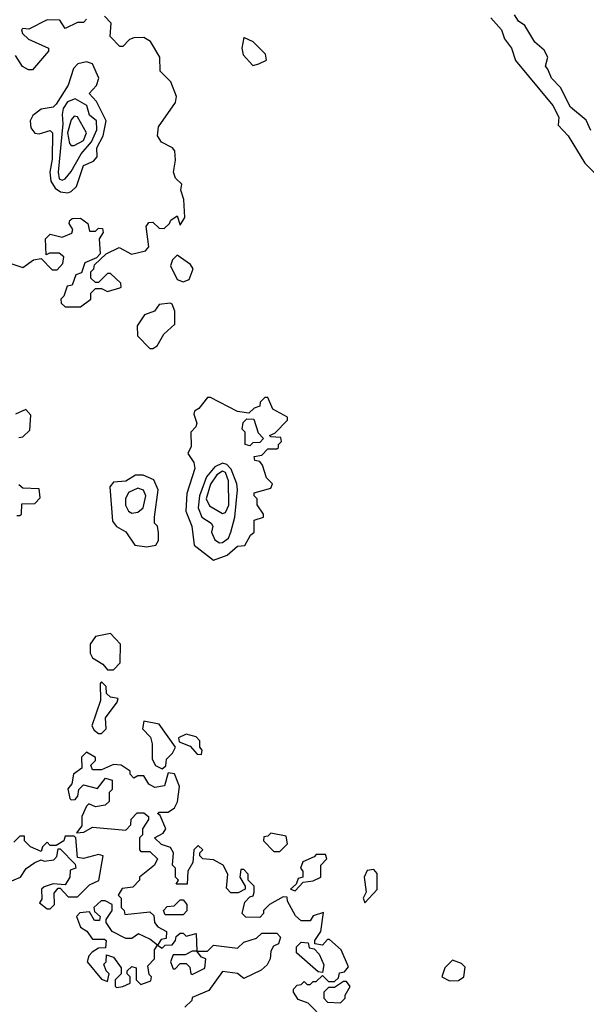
# Model space of a CAD drawing. Extents: x 2889633 to 3052318, y 540750 to 918690.
# Tile 495 of 656: x 3013984 to 3015858, y 778885 to 782139. Entities that reach past the tile are written whole.
import ezdxf

# ---------------------------------------------------------------- set-up
doc = ezdxf.new("R2010")
doc.units = 0

msp = doc.modelspace()

# ---------------------------------------------------------------- linework, layer by layer
at = {"layer": '0CON02XD'}
for points in [[(3013955, 781332.5), (3013995, 781320), (3014030, 781345), (3014055, 781350), (3014091.7, 781311.7), (3014108.3, 781311.7), (3014126.7, 781333.3), (3014130, 781355), (3014115, 781367.5), (3014082.5, 781367.5), (3014071.7, 781361.7), (3014070, 781415), (3014085, 781430), (3014125, 781420), (3014157, 781433), (3014160, 781445), (3014147.5, 781465), (3014150, 781475), (3014158.3, 781481.7), (3014185, 781482.5), (3014210, 781465), (3014215, 781440), (3014235, 781440), (3014245, 781450), (3014258.3, 781448.3), (3014260, 781435), (3014247.5, 781415), (3014250, 781365), (3014238.3, 781351.7), (3014200, 781335), (3014188.3, 781301.7), (3014170, 781295), (3014158.3, 781261.7), (3014141.7, 781258.3), (3014130, 781225), (3014120, 781215), (3014121.7, 781201.7), (3014135, 781190), (3014185, 781190), (3014220, 781215), (3014220, 781235), (3014235, 781250), (3014255, 781250), (3014275, 781240), (3014315, 781252.5), (3014320, 781255), (3014318.3, 781268.3), (3014285, 781300), (3014275, 781300), (3014245, 781270), (3014235, 781270), (3014220, 781285), (3014220, 781305), (3014230, 781315), (3014231.7, 781328.3), (3014270, 781365), (3014313.6, 781386.4), (3014353.9, 781363.9), (3014400, 781375), (3014411.7, 781388.3), (3014402.5, 781455), (3014411.7, 781468.3), (3014425, 781470), (3014445, 781450), (3014461.7, 781448.3), (3014480, 781465), (3014483.6, 781476.4), (3014505, 781490), (3014515, 781460), (3014530, 781485), (3014527.5, 781545), (3014517.5, 781575), (3014520, 781595), (3014500, 781615), (3014492.5, 781635), (3014500, 781675), (3014497.5, 781705), (3014490, 781715), (3014453.6, 781733.6), (3014440, 781755), (3014443.3, 781785), (3014500, 781865), (3014502.5, 781885), (3014483.6, 781933.6), (3014448.3, 781968.3), (3014447.5, 782015), (3014416.4, 782066.4), (3014395, 782080), (3014361.7, 782078.3), (3014347, 782073), (3014325, 782050), (3014315, 782050), (3014283, 782083), (3014287, 782127), (3014265, 782150)], [(3014205, 782140), (3014195, 782130), (3014175, 782130), (3014135, 782110), (3014117, 782137), (3014075, 782138.8), (3014015, 782107.5), (3013995, 782110), (3013990, 782105), (3013993.6, 782093.6), (3014013.9, 782073.9), (3014080, 782045), (3014080, 782035), (3014027, 781973), (3014013, 781973), (3013993.6, 781983.6), (3013970, 782020)], [(3015542.5, 782145), (3015577.5, 782105), (3015587.5, 782075), (3015610, 782045), (3015623.9, 782003.9), (3015747.5, 781855), (3015767, 781817), (3015765, 781790), (3015797.5, 781755), (3015853.3, 781665), (3015883.6, 781633.6)], [(3015873, 781773), (3015857, 781807), (3015805, 781850), (3015772.5, 781915), (3015742.5, 781945), (3015730, 781975), (3015722.5, 781985), (3015730, 782015), (3015718.3, 782038.3), (3015687.5, 782065), (3015655, 782120), (3015633.6, 782133.6), (3015620, 782155)], [(3014755, 781987.5), (3014775, 781992.5), (3014800, 782005), (3014797.5, 782025), (3014755.8, 782065.8), (3014725, 782080), (3014719.2, 782045), (3014723.1, 782023.1), (3014755, 781987.5)], [(3014144, 781566), (3014155, 781571.2), (3014172.7, 781587.3), (3014195, 781656.7), (3014228.3, 781671.7), (3014240, 781685), (3014239.2, 781715), (3014260.8, 781755), (3014270.8, 781805), (3014238.8, 781868.8), (3014213.8, 781895), (3014238.8, 781921.2), (3014246.2, 781945), (3014225, 781993.3), (3014205, 782000), (3014177.1, 781992.9), (3014162.1, 781977.9), (3014145, 781922.5), (3014105, 781860), (3014095, 781850), (3014055, 781843.3), (3014028.3, 781821.7), (3014018.8, 781805), (3014021.2, 781781.2), (3014034.1, 781764.1), (3014048.3, 781761.7), (3014085, 781772.5), (3014092.5, 781765), (3014092.3, 781677.7), (3014084, 781635), (3014087.1, 781605), (3014102.2, 781582.2), (3014119.7, 781569.7), (3014144, 781566)], [(3014125, 781608.8), (3014135, 781613.3), (3014155, 781636.7), (3014187.5, 781695), (3014221.4, 781735), (3014239.4, 781775), (3014238, 781805), (3014215, 781823.3), (3014206, 781855), (3014167.7, 781877.7), (3014142.6, 781867.4), (3014128.6, 781845), (3014124.3, 781825), (3014126.7, 781795), (3014111.4, 781635), (3014115, 781613.3), (3014125, 781608.8)], [(3014155, 781722.5), (3014165, 781723.3), (3014195, 781740), (3014205.8, 781765), (3014175, 781817.5), (3014165, 781820), (3014155, 781807.5), (3014142.2, 781765), (3014149.3, 781729.3), (3014155, 781722.5)], [(3014525, 781272.5), (3014545, 781280), (3014557.5, 781315), (3014549.3, 781329.3), (3014505, 781360), (3014490, 781345), (3014482.5, 781325), (3014505, 781280), (3014525, 781272.5)], [(3014425, 781052.5), (3014439.3, 781060.7), (3014460.7, 781099.3), (3014497, 781133), (3014497.5, 781175), (3014488.3, 781198.3), (3014481.7, 781201.7), (3014445, 781197.5), (3014430, 781175), (3014397, 781163), (3014373, 781127), (3014373.8, 781093.8), (3014415, 781052.5), (3014425, 781052.5)], [(3014625, 780352.5), (3014670.7, 780369.3), (3014705, 780398.8), (3014728.8, 780401.2), (3014747.5, 780435), (3014760, 780445), (3014760, 780485), (3014790, 780495), (3014790, 780505), (3014770, 780535), (3014770, 780555), (3014760, 780565), (3014760, 780575), (3014815, 780590), (3014820, 780605), (3014800, 780625), (3014787, 780667), (3014778.3, 780678.3), (3014761.7, 780681.7), (3014760, 780695), (3014785, 780700), (3014805, 780720), (3014835, 780720), (3014840, 780725), (3014840, 780735), (3014850, 780745), (3014848.3, 780758.3), (3014815, 780760), (3014810, 780765), (3014828.3, 780771.7), (3014870, 780815), (3014870, 780825), (3014821.7, 780851.7), (3014805, 780890), (3014795, 780890), (3014780, 780875), (3014778.3, 780861.7), (3014760, 780855), (3014741.7, 780838.3), (3014705, 780843.3), (3014615, 780890), (3014605, 780890), (3014576.4, 780853.6), (3014562.5, 780845), (3014560, 780835), (3014570, 780805), (3014567, 780793), (3014550, 780775), (3014551.7, 780728.3), (3014540, 780705), (3014560, 780675), (3014563.3, 780655), (3014537, 780573), (3014533.9, 780513.9), (3014553.3, 780465), (3014561.7, 780401.7), (3014625, 780352.5)], [(3013981.7, 780758.3), (3013995, 780760), (3014017.5, 780782.5), (3014021.7, 780831.7), (3014005, 780850), (3013970, 780835)], [(3014745, 780730), (3014730, 780735), (3014730, 780775), (3014720, 780785), (3014723, 780807), (3014735, 780820), (3014758.3, 780818.3), (3014773, 780773), (3014790, 780755), (3014778.3, 780741.7), (3014755, 780740), (3014745, 780730)], [(3014645, 780410), (3014655, 780411.2), (3014674.3, 780425.7), (3014682.5, 780445), (3014695.7, 780495), (3014704.2, 780585), (3014702.5, 780605), (3014683.6, 780653.6), (3014669.1, 780669.1), (3014655, 780672.9), (3014629.4, 780660.6), (3014602.5, 780627.5), (3014578.6, 780565), (3014574.2, 780525), (3014586.2, 780495), (3014617.5, 780475), (3014622.5, 780465), (3014618.8, 780445), (3014629.7, 780419.7), (3014645, 780410)], [(3014655, 780506.7), (3014665, 780510), (3014675.5, 780534.5), (3014674.4, 780615), (3014665, 780642), (3014655, 780646.9), (3014635.8, 780635), (3014615, 780604), (3014601.1, 780555), (3014611.9, 780531.9), (3014655, 780506.7)], [(3014405, 780396.7), (3014435, 780402.5), (3014443, 780417), (3014443, 780443), (3014440, 780465), (3014430, 780475), (3014430, 780495), (3014442.5, 780585), (3014428.3, 780618.3), (3014393, 780633), (3014367, 780633), (3014335, 780613.8), (3014295, 780610), (3014282.5, 780595), (3014291.7, 780481.7), (3014305, 780463.3), (3014335.7, 780445.7), (3014365, 780402.5), (3014405, 780396.7)], [(3013975, 780500), (3013985, 780500), (3013990, 780505), (3013991.7, 780538.3), (3014035, 780540), (3014051.7, 780558.3), (3014048.3, 780588.3), (3013995, 780590), (3013981.7, 780601.7)], [(3014355, 780508), (3014375, 780510.8), (3014392.5, 780525), (3014401.4, 780565), (3014393.3, 780583.3), (3014375, 780590.8), (3014343.6, 780576.4), (3014334.2, 780555), (3014334.4, 780534.4), (3014344.1, 780514.1), (3014355, 780508)], [(3014295, 779990), (3014317, 780013), (3014317.5, 780075), (3014285, 780110), (3014235, 780100), (3014217.5, 780075), (3014217.5, 780045), (3014225, 780030), (3014259.3, 780009.3), (3014275, 779990), (3014295, 779990)], [(3014255, 779780), (3014270, 779795), (3014268.3, 779831.7), (3014307, 779883), (3014310, 779895), (3014285, 779900), (3014271.7, 779911.7), (3014270, 779935), (3014255, 779950), (3014250, 779945), (3014251.7, 779888.3), (3014222.5, 779805), (3014230.7, 779790.7), (3014245, 779780), (3014255, 779780)], [(3014455, 779662.5), (3014467.5, 779672.5), (3014470, 779695), (3014490, 779715), (3014500, 779735), (3014445, 779810), (3014395, 779820), (3014390, 779795), (3014417, 779767), (3014422.5, 779745), (3014422.5, 779695), (3014433.6, 779673.6), (3014455, 779662.5)], [(3014585, 779710), (3014587.5, 779725), (3014580, 779735), (3014580, 779755), (3014568.3, 779768.3), (3014535, 779777.5), (3014510, 779765), (3014511.7, 779751.7), (3014548.3, 779738.3), (3014571.7, 779711.7), (3014585, 779710)], [(3014990, 778835), (3014938.3, 778888.3), (3014905, 778900), (3014890, 778925), (3014890, 778935), (3014901.7, 778948.3), (3014915, 778950), (3014925, 778960), (3014935, 778950), (3014945, 778950), (3014955, 778960), (3014965, 778960), (3014985, 778980), (3015005, 778960), (3015025, 778960), (3015038.3, 778971.7), (3015041.7, 778988.3), (3015058.3, 778991.7), (3015071.7, 779008.3), (3015047.5, 779065), (3015008.3, 779098.3), (3015001.7, 779098.3), (3014985, 779080), (3014960, 779085), (3014960, 779095), (3014980, 779125), (3014988.3, 779188.3), (3014955, 779177.5), (3014945, 779160), (3014915, 779160), (3014896.7, 779176.7), (3014870, 779225), (3014868.3, 779238.3), (3014855, 779240), (3014810, 779215), (3014790, 779195), (3014790, 779185), (3014778.3, 779171.7), (3014732.5, 779172.5), (3014720, 779185), (3014728.3, 779221.7), (3014745, 779240), (3014756.4, 779243.6), (3014760, 779255), (3014760, 779275), (3014740, 779295), (3014740, 779315), (3014725, 779330), (3014715, 779330), (3014712.5, 779305), (3014730, 779275), (3014730, 779265), (3014707, 779253), (3014683, 779253), (3014668.3, 779268.3), (3014672.5, 779315), (3014657.5, 779345), (3014625, 779362.5), (3014590, 779365), (3014580, 779375), (3014580, 779385), (3014590, 779395), (3014575, 779410), (3014560, 779395), (3014557, 779353), (3014540, 779325), (3014538.3, 779281.7), (3014501.7, 779281.7), (3014510, 779295), (3014500, 779305), (3014500, 779335), (3014490, 779345), (3014492.5, 779385), (3014483, 779403), (3014453, 779413), (3014430, 779435), (3014459.3, 779450.7), (3014467.5, 779465), (3014448.3, 779508.3), (3014440, 779515), (3014445, 779520), (3014475, 779520), (3014496.4, 779533.6), (3014506.4, 779553.6), (3014512.5, 779605), (3014496.7, 779646.7), (3014475, 779650), (3014463, 779607), (3014430.7, 779600.7), (3014411.7, 779611.7), (3014395, 779640), (3014375, 779640), (3014361.7, 779631.7), (3014350, 779645), (3014350, 779655), (3014320, 779675), (3014295, 779676.7), (3014255, 779660), (3014225, 779660), (3014220, 779675), (3014235, 779690), (3014235, 779700), (3014205, 779717.5), (3014188.3, 779701.7), (3014190, 779665), (3014162.5, 779645), (3014157, 779613), (3014143.6, 779596.4), (3014150, 779565), (3014155, 779560), (3014168.3, 779561.7), (3014177, 779573), (3014180, 779595), (3014195, 779610), (3014241.7, 779598.3), (3014268.3, 779631.7), (3014290, 779625), (3014290, 779595), (3014280, 779585), (3014280, 779555), (3014267, 779543), (3014235, 779537.5), (3014212.5, 779547.5), (3014205, 779540), (3014190, 779505), (3014190, 779475), (3014171.7, 779451.7), (3014197, 779453), (3014225, 779470), (3014335, 779460), (3014351.7, 779478.3), (3014353, 779497), (3014373, 779517), (3014395, 779517.5), (3014410, 779505), (3014410, 779495), (3014390, 779465), (3014390, 779445), (3014380, 779435), (3014380, 779395), (3014385, 779390), (3014415, 779390), (3014440, 779365), (3014430, 779345), (3014380, 779305), (3014380, 779295), (3014358.3, 779271.7), (3014323, 779267), (3014310, 779245), (3014320, 779235), (3014320, 779205), (3014330, 779195), (3014331.7, 779181.7), (3014415, 779190), (3014428.3, 779178.3), (3014430, 779155), (3014440.7, 779140.7), (3014470, 779125), (3014468.3, 779101.7), (3014451.7, 779098.3), (3014440, 779080), (3014455, 779070), (3014465, 779080), (3014488.3, 779081.7), (3014500, 779095), (3014501.7, 779108.3), (3014515, 779120), (3014525, 779120), (3014535, 779110), (3014568.3, 779118.3), (3014570, 779060), (3014605, 779060), (3014625, 779080), (3014705, 779070), (3014725, 779090), (3014767, 779103), (3014785, 779120), (3014835, 779120), (3014847, 779107), (3014840, 779085), (3014823.3, 779076.7), (3014815, 779060), (3014812.5, 779035), (3014802.5, 779015), (3014783, 778997), (3014725, 778970), (3014705, 778986.2), (3014655, 778992.5), (3014609.3, 778930.7), (3014555, 778906.7), (3014553, 778897), (3014530, 778875)], [(3014085, 779200), (3014100, 779215), (3014098.3, 779251.7), (3014111.7, 779268.3), (3014118.3, 779268.3), (3014145, 779240), (3014175, 779240), (3014215, 779280), (3014246.4, 779293.6), (3014260, 779375), (3014245, 779380), (3014195, 779366.7), (3014175, 779370), (3014170, 779435), (3014165, 779440), (3014135, 779440), (3014130, 779425), (3014105, 779410), (3014085, 779410), (3014075, 779420), (3014060, 779405), (3014055, 779390), (3014020, 779405), (3014000, 779425), (3014000, 779440), (3013985, 779440), (3013965, 779420)], [(3014845, 779390), (3014870, 779415), (3014865, 779440), (3014815, 779450), (3014805, 779440), (3014791.7, 779438.3), (3014790, 779425), (3014825, 779390), (3014845, 779390)], [(3013945, 779286.7), (3013987.5, 779305), (3014006, 779334), (3014035, 779353.8), (3014055, 779362.5), (3014065, 779357.5), (3014097.5, 779362.5), (3014107, 779373), (3014111.7, 779398.3), (3014118.3, 779398.3), (3014168.3, 779348.3), (3014170, 779335), (3014151.7, 779328.3), (3014150, 779305), (3014135, 779280), (3014095, 779282.5), (3014065, 779273.3), (3014056.7, 779265), (3014057.5, 779232.5), (3014050, 779220), (3014075, 779200), (3014085, 779200)], [(3014895, 779260), (3014921.7, 779288.3), (3014955, 779292.5), (3014980, 779305), (3014980, 779345), (3015000, 779365), (3014995, 779380), (3014965, 779380), (3014958.3, 779371.7), (3014920, 779355), (3014912.5, 779335), (3014920, 779325), (3014920, 779305), (3014905, 779300), (3014898.3, 779281.7), (3014880, 779265), (3014895, 779260)], [(3015125, 779220), (3015166.4, 779263.6), (3015166.4, 779316.4), (3015155, 779330), (3015133.6, 779326.4), (3015123.3, 779305), (3015130, 779255), (3015120, 779235), (3015125, 779220)], [(3014305, 778940), (3014325, 778943.3), (3014350, 778955), (3014350, 778975), (3014340, 778985), (3014340, 778995), (3014355, 779010), (3014370, 779005), (3014370, 778965), (3014385, 778950), (3014418.3, 778961.7), (3014420, 778975), (3014413, 778983), (3014408.3, 779011.7), (3014430, 779035), (3014430, 779065), (3014440, 779080), (3014415, 779100), (3014377, 779117), (3014355, 779102.5), (3014335, 779102.5), (3014290, 779125), (3014270, 779155), (3014270, 779165), (3014290, 779195), (3014290, 779215), (3014267, 779227), (3014253.6, 779226.4), (3014230, 779205), (3014231.7, 779191.7), (3014250, 779175), (3014248.3, 779161.7), (3014231.7, 779161.7), (3014215, 779190), (3014183, 779187), (3014172.5, 779175), (3014185, 779140), (3014206.7, 779126.7), (3014225, 779100), (3014265, 779100), (3014270, 779095), (3014268.3, 779071.7), (3014245, 779070), (3014223.6, 779056.4), (3014212.5, 779045), (3014207.5, 779025), (3014255, 778967.5), (3014275, 778960), (3014280, 778985), (3014270, 778995), (3014263, 779017), (3014270, 779025), (3014271.7, 779048.3), (3014295, 779040), (3014320, 779005), (3014320, 778985), (3014300, 778965), (3014300, 778945), (3014305, 778940)], [(3014525, 779180), (3014465, 779180), (3014460, 779195), (3014471.7, 779208.3), (3014495, 779210), (3014515, 779230), (3014525, 779230), (3014537.5, 779215), (3014537, 779193), (3014525, 779180)], [(3014985, 778990), (3014971.7, 778991.7), (3014900, 779055), (3014900, 779075), (3014915, 779090), (3014938.3, 779088.3), (3014941.7, 779071.7), (3014958.3, 779068.3), (3014975, 779050), (3014990, 779015), (3014985, 778990)], [(3014555, 778983.3), (3014596.4, 779003.6), (3014600, 779035), (3014585, 779040), (3014570, 779060), (3014555, 779060), (3014531.7, 779048.3), (3014491.7, 779048.3), (3014482.5, 779025), (3014491.7, 779001.7), (3014498.3, 779001.7), (3014515, 779020), (3014535, 779020), (3014547, 779007), (3014550, 778985), (3014555, 778983.3)], [(3015405, 778962.5), (3015435, 778963.3), (3015452.5, 778975), (3015457, 779007), (3015445, 779020), (3015415, 779030), (3015390, 779005), (3015380, 778975), (3015405, 778962.5)], [(3015045, 778890), (3015060, 778905), (3015060, 778915), (3015077, 778943), (3015065, 778960), (3015055, 778960), (3015025, 778940), (3015005, 778940), (3014990, 778925), (3014990, 778905), (3015001.7, 778891.7), (3015045, 778890)]]:
    msp.add_lwpolyline(points, dxfattribs=at)

doc.saveas('drawing.dxf')
